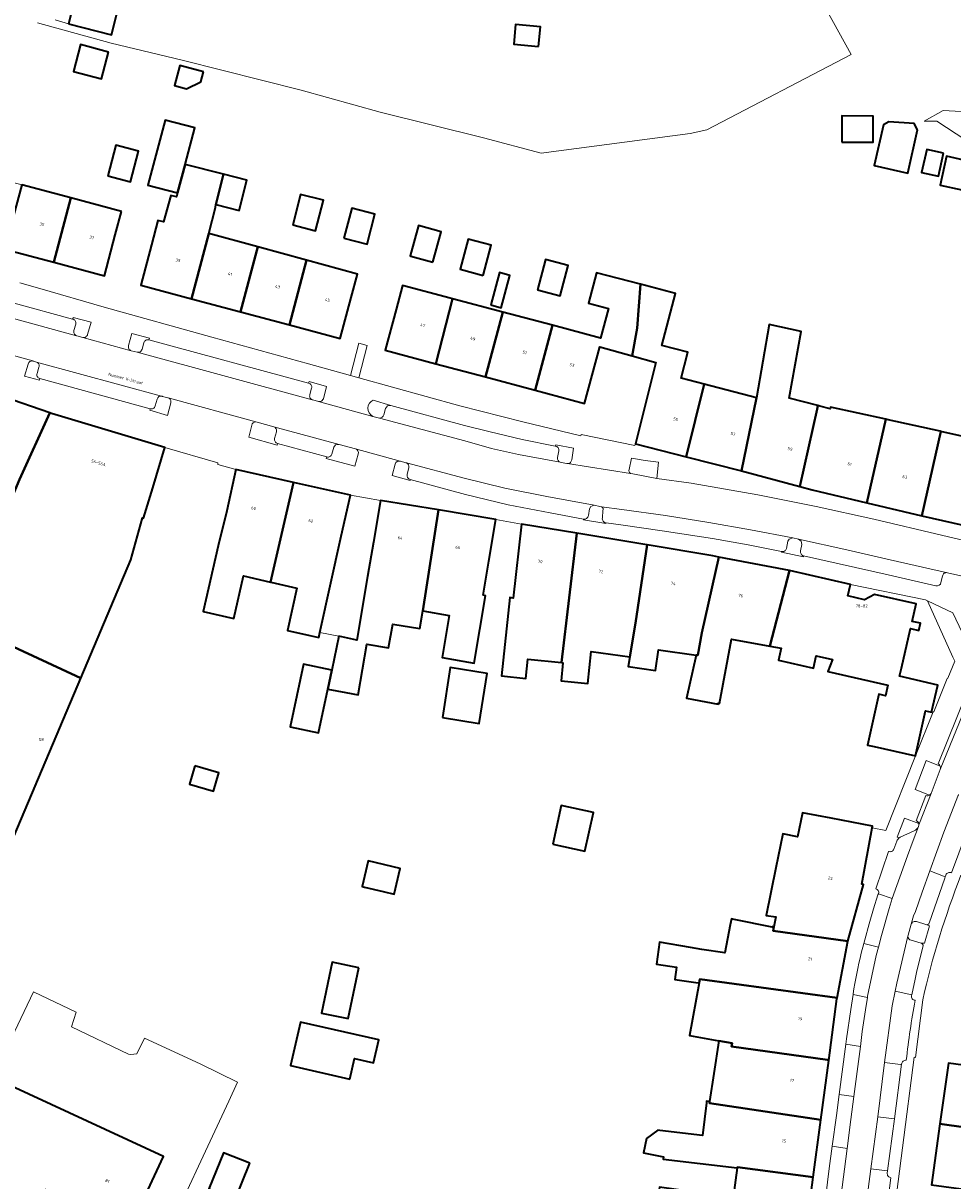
# Model space of a CAD drawing. Header units: metres. Extents: x 197700 to 204338, y 317132 to 325229.
# Tile 779 of 1056: x 203486 to 203596, y 319338 to 319475. Entities that reach past the tile are written whole.
import ezdxf
from ezdxf.enums import TextEntityAlignment as Align

# ---------------------------------------------------------------- set-up
doc = ezdxf.new("R2010")
doc.units = ezdxf.units.M
for name, color, linetype, lineweight in [('B-WE-GR-BEPLANTING_CULTUUR_HEESTERS-GV', 90, 'Continuous', 18), ('B-WE-IE-TERREINAFSCHEIDING_KUNSTMATIG_HEKWERK-G', 20, 'IE-TERREINAFSCHEIDING-KUNSTMATIG', 18), ('B-WE-OG-BEBOUWING-GV', 7, 'Continuous', 35), ('B-WE-OG-BEBOUWING-T18', 10, 'Continuous', 18), ('B-WE-OG-TERREIN_ERF-GV', 7, 'Continuous', 18), ('B-WE-OG-TOPOGRAFIE-T18', 10, 'Continuous', 18), ('B-WE-VH-VERHARDING_BETONSTRAATSTEEN-GV', 252, 'Continuous', 18), ('B-WE-VH-VERHARDING_GESLOTEN-GV', 252, 'Continuous', 18), ('B-WE-VH-VERHARDING_OPEN-GV', 252, 'Continuous', 18), ('B-WE-VH-VERHARDING_TEGEL-GV', 252, 'Continuous', 18)]:
    doc.layers.add(name, color=color, linetype=linetype, lineweight=lineweight)
doc.styles.add('NLCS-ISO-M200-T18', font='NLCS-ISO.ttf', dxfattribs={"height": 0.36})
doc.linetypes.add('IE-TERREINAFSCHEIDING-KUNSTMATIG', pattern='A,4,[82,NLCS.SHX,S=0.75,R=90,X=0,Y=0],4,-2', length=10)

msp = doc.modelspace()

# ---------------------------------------------------------------- linework, layer by layer
at = {"layer": 'B-WE-GR-BEPLANTING_CULTUUR_HEESTERS-GV'}
msp.add_lwpolyline([(203617.661, 319473.093), (203613.559, 319470.332), (203605.018, 319464.447), (203595.176, 319465.001), (203592.894, 319463.709), (203594.396, 319463.725), (203604.603, 319457.055), (203615.711, 319464.609), (203622.175, 319469.037), (203622.334, 319469.218), (203619.674, 319473.236), (203619.062, 319474.031)], close=True, dxfattribs=at)
for points in [[(203493.875, 319438.481), (203494.279, 319439.933), (203492.155, 319440.505), (203492.093, 319440.305)], [(203492.48, 319439.72), (203492.263, 319438.945)], [(203492.549, 319438.337), (203492.611, 319438.32), (203493.31, 319438.125)], [(203501.143, 319437.833), (203501.204, 319438.056), (203499.13, 319438.605), (203498.727, 319437.17)], [(203499.042, 319436.557), (203499.728, 319436.377), (203500.123, 319436.445), (203500.336, 319436.733), (203500.548, 319437.499)], [(203486.837, 319434.985), (203486.404, 319433.56), (203488.162, 319433.061), (203488.215, 319433.27)], [(203487.828, 319435.212), (203487.446, 319435.323), (203487.377, 319435.342)], [(203487.904, 319433.882), (203488.108, 319434.616)], [(203520.447, 319430.758), (203520.539, 319430.733), (203521.193, 319430.541), (203521.583, 319430.595), (203521.81, 319430.879), (203522.164, 319432.339), (203520.109, 319432.918), (203520.031, 319432.711)], [(203502.112, 319430.838), (203501.887, 319430.017)], [(203502.715, 319431.174), (203502.621, 319431.199)], [(203503.415, 319430.981), (203503.387, 319430.989), (203502.751, 319431.158), (203502.715, 319431.174)], [(203520.398, 319432.113), (203520.195, 319431.36)], [(203501.272, 319429.692), (203501.227, 319429.512), (203503.341, 319428.91), (203503.721, 319430.373)], [(203529.765, 319430.086), (203527.696, 319430.72)], [(203528.933, 319428.963), (203529.14, 319429.73), (203529.386, 319430.022), (203529.765, 319430.086)], [(203515.904, 319427.549), (203513.947, 319428.09), (203513.794, 319428.132)], [(203527.652, 319428.792), (203528.418, 319428.587)], [(203513.322, 319427.746), (203512.954, 319426.32), (203516.324, 319425.39), (203516.371, 319425.571)], [(203516.017, 319426.179), (203516.225, 319426.953)], [(203525.577, 319424.943), (203523.637, 319425.463), (203523.241, 319425.42), (203523.021, 319425.157), (203522.802, 319424.334)], [(203551.182, 319423.65), (203551.413, 319425.023), (203549.292, 319425.413), (203549.241, 319425.279)], [(203522.179, 319423.984), (203522.117, 319423.802), (203525.514, 319422.886), (203525.913, 319424.325)], [(203549.661, 319424.717), (203549.521, 319423.917)], [(203530.287, 319423.149), (203529.915, 319421.782), (203532.054, 319421.183), (203532.064, 319421.3)], [(203531.616, 319423.281), (203531.54, 319423.301), (203530.922, 319423.486), (203530.864, 319423.502)], [(203531.704, 319421.931), (203531.898, 319422.699)], [(203549.829, 319423.351), (203549.951, 319423.328), (203550.61, 319423.217), (203550.689, 319423.205)], [(203561.271, 319421.447), (203561.456, 319423.368), (203559.869, 319423.578), (203558.271, 319423.857), (203557.996, 319422.505)], [(203558.144, 319422.038), (203558.407, 319421.997), (203561.271, 319421.447)], [(203554.526, 319418.119), (203553.848, 319418.274), (203553.461, 319418.138), (203553.281, 319417.843), (203553.157, 319417.061)], [(203554.723, 319418.091), (203554.526, 319418.119)], [(203554.811, 319416.766), (203554.87, 319417.639)], [(203552.565, 319416.635), (203552.585, 319416.526), (203555.239, 319416.101), (203555.258, 319416.178)], [(203578.035, 319414.251), (203577.366, 319414.398), (203576.915, 319414.253), (203576.771, 319414.008), (203576.617, 319413.169)], [(203578.288, 319412.885), (203578.41, 319413.644), (203578.358, 319414.014), (203578.035, 319414.251)], [(203576.029, 319412.797), (203576.003, 319412.722), (203578.627, 319412.172), (203578.636, 319412.266)], [(203594.801, 319387.383), (203593.164, 319388.046), (203591.851, 319384.633), (203593.545, 319383.972), (203593.575, 319383.998), (203593.731, 319384.168), (203594.816, 319387.008), (203594.823, 319387.132)], [(203592.276, 319380.625), (203590.598, 319381.223), (203589.712, 319379.002), (203589.947, 319378.908), (203590.012, 319378.955), (203590.082, 319378.996), (203591.716, 319379.745)], [(203592.245, 319380.269), (203592.251, 319380.281)], [(203591.385, 319368.694), (203591.023, 319367.401), (203590.989, 319367.258)], [(203591.381, 319366.795), (203592.535, 319366.459), (203592.95, 319366.432), (203593.527, 319368.493), (203593.114, 319368.64), (203592.007, 319368.996)]]:
    msp.add_lwpolyline(points, dxfattribs=at)
for points in [[(203492.093, 319440.305, -0.4242872), (203492.48, 319439.72)], [(203492.263, 319438.945, 0.420786), (203492.549, 319438.337)], [(203493.31, 319438.125, 0.4204723), (203493.875, 319438.481)], [(203500.548, 319437.499, -0.4508219), (203501.143, 319437.833)], [(203498.727, 319437.17, 0.4250335), (203499.042, 319436.557)], [(203487.377, 319435.342, 0.4091693), (203486.837, 319434.985)], [(203488.108, 319434.616, 0.4566965), (203487.828, 319435.212)], [(203488.215, 319433.27, -0.4625423), (203487.904, 319433.882)], [(203520.031, 319432.711, -0.4505127), (203520.398, 319432.113)], [(203502.621, 319431.199, 0.4068546), (203502.112, 319430.838)], [(203503.721, 319430.373, 0.4270672), (203503.415, 319430.981)], [(203520.195, 319431.36, 0.425745), (203520.447, 319430.758)], [(203501.887, 319430.017, -0.4520239), (203501.272, 319429.692)], [(203527.696, 319430.72, 0.6462604), (203527.652, 319428.792)], [(203513.794, 319428.132, 0.4057244), (203513.322, 319427.746)], [(203528.418, 319428.587, 0.3535112), (203528.933, 319428.963)], [(203516.225, 319426.953, 0.4177088), (203515.904, 319427.549)], [(203516.371, 319425.571, -0.431962), (203516.017, 319426.179)], [(203522.802, 319424.334, -0.426666), (203522.179, 319423.984)], [(203525.913, 319424.325, 0.4070819), (203525.577, 319424.943)], [(203549.241, 319425.279, -0.4338662), (203549.661, 319424.717)], [(203530.864, 319423.502, 0.3960333), (203530.287, 319423.149)], [(203531.898, 319422.699, 0.4080462), (203531.616, 319423.281)], [(203549.521, 319423.917, 0.3958384), (203549.829, 319423.351)], [(203550.689, 319423.205, 0.4242871), (203551.182, 319423.65)], [(203532.064, 319421.3, -0.4025951), (203531.704, 319421.931)], [(203557.996, 319422.505, 0.3854112), (203558.144, 319422.038)], [(203554.87, 319417.639, 0.4264925), (203554.723, 319418.091)], [(203553.157, 319417.061, -0.4383131), (203552.565, 319416.635)], [(203555.258, 319416.178, -0.4278454), (203554.811, 319416.766)], [(203576.617, 319413.169, -0.4235103), (203576.029, 319412.797)], [(203578.636, 319412.266, -0.416769), (203578.288, 319412.885)], [(203594.823, 319387.132, 0.1196506), (203594.801, 319387.383)], [(203591.716, 319379.745, 0.1889686), (203592.245, 319380.269)], [(203592.251, 319380.281, 0.0941444), (203592.296, 319380.451)], [(203592.296, 319380.451, 0.0933768), (203592.276, 319380.625)], [(203592.007, 319368.996, 0.4372584), (203591.385, 319368.694)], [(203590.989, 319367.258, 0.3801181), (203591.381, 319366.795)]]:
    msp.add_lwpolyline(points, format="xyb", dxfattribs=at)
at = {"layer": 'B-WE-IE-TERREINAFSCHEIDING_KUNSTMATIG_HEKWERK-G'}
msp.add_lwpolyline([(203487.963, 319475.377), (203496.654, 319472.97), (203505.061, 319470.954), (203519.152, 319467.398), (203528.509, 319464.8), (203540.744, 319461.738), (203547.563, 319459.958), (203565.225, 319462.266), (203567.173, 319462.713), (203584.281, 319471.619), (203581.35, 319476.907), (203571.623, 319494.194), (203565.063, 319505.717), (203560.913, 319512.758), (203559.64, 319514.985), (203555.287, 319522.693), (203551.781, 319522.184)], dxfattribs=at)
at = {"layer": 'B-WE-OG-BEBOUWING-GV'}
for points in [[(203491.601, 319475.229), (203496.697, 319473.943), (203497.401, 319476.733), (203492.311, 319478.042)], [(203547.252, 319472.562), (203547.471, 319474.878), (203544.543, 319475.155), (203544.324, 319472.839)], [(203496.361, 319471.906), (203493.029, 319472.785), (203492.191, 319469.611), (203495.523, 319468.732)], [(203507.593, 319469.57), (203504.805, 319470.306), (203504.178, 319467.931), (203505.572, 319467.563), (203507.28, 319468.383)], [(203504.527, 319455.235), (203505.414, 319458.607), (203506.551, 319462.931), (203503.047, 319463.853), (203501.023, 319456.156)], [(203583.149, 319461.235), (203586.877, 319461.223), (203586.887, 319464.333), (203583.159, 319464.345)], [(203592.139, 319462.712), (203591.727, 319463.468), (203588.745, 319463.635), (203588.086, 319463.281), (203587.005, 319458.466), (203590.984, 319457.572)], [(203496.263, 319457.256), (203498.943, 319456.559), (203499.885, 319460.181), (203497.205, 319460.878)], [(203595.207, 319459.928), (203593.215, 319460.375), (203592.607, 319457.669), (203594.599, 319457.221)], [(203598.115, 319458.995), (203595.572, 319459.567), (203594.808, 319456.167), (203597.351, 319455.596)], [(203509.072, 319453.863), (203509.981, 319457.448), (203505.414, 319458.607), (203504.527, 319455.235), (203504.403, 319454.762), (203503.727, 319454.946), (203502.87, 319451.795), (203502.201, 319451.977), (203501.434, 319449.093), (203500.16, 319444.303), (203506.161, 319442.708), (203508.212, 319450.441), (203509.008, 319453.509)], [(203509.981, 319457.448), (203509.072, 319453.863), (203511.808, 319453.169), (203512.717, 319456.755)], [(203484.053, 319448.567), (203489.862, 319447.022), (203491.899, 319454.648), (203486.087, 319456.196)], [(203497.894, 319453.052), (203491.899, 319454.648), (203489.862, 319447.022), (203495.866, 319445.425), (203497.151, 319450.257)], [(203518.156, 319451.463), (203520.844, 319450.76), (203521.786, 319454.361), (203519.098, 319455.064)], [(203524.22, 319449.874), (203526.958, 319449.165), (203527.883, 319452.738), (203525.145, 319453.447)], [(203534.729, 319447.041), (203535.731, 319450.625), (203533.054, 319451.373), (203532.052, 319447.789), (203532.133, 319447.766)], [(203506.161, 319442.708), (203511.97, 319441.164), (203513.899, 319448.419), (203514.016, 319448.854), (203508.212, 319450.441)], [(203517.77, 319439.623), (203519.803, 319447.271), (203514.016, 319448.854), (203513.899, 319448.419), (203511.97, 319441.164)], [(203540.692, 319445.476), (203541.642, 319449.045), (203538.946, 319449.763), (203537.996, 319446.193)], [(203517.77, 319439.623), (203523.792, 319438.022), (203525.076, 319442.855), (203525.813, 319445.628), (203519.803, 319447.271)], [(203547.127, 319443.77), (203549.825, 319443.062), (203550.762, 319446.631), (203548.064, 319447.339)], [(203541.612, 319441.979), (203542.847, 319441.652), (203543.86, 319445.475), (203542.625, 319445.801)], [(203548.891, 319439.567), (203546.846, 319431.888), (203552.71, 319430.326), (203554.495, 319436.999), (203558.34, 319435.949), (203558.941, 319439.221), (203559.314, 319444.425), (203554.116, 319445.795), (203553.166, 319442.192), (203555.538, 319441.567), (203554.611, 319438.052)], [(203537.082, 319442.694), (203536.811, 319442.766), (203531.154, 319444.264), (203530.403, 319441.443), (203529.116, 319436.611), (203535.118, 319435.012)], [(203564.724, 319424.003), (203566.88, 319432.596), (203564.123, 319433.323), (203564.928, 319436.374), (203561.857, 319437.184), (203563.477, 319443.327), (203559.314, 319444.425), (203558.941, 319439.221), (203558.34, 319435.949), (203561.148, 319435.182), (203558.728, 319425.538)], [(203543.024, 319441.12), (203537.082, 319442.694), (203535.118, 319435.012), (203540.982, 319433.45)], [(203546.846, 319431.888), (203548.891, 319439.567), (203543.024, 319441.12), (203540.982, 319433.45)], [(203580.303, 319430.064), (203576.945, 319430.949), (203578.331, 319438.845), (203574.57, 319439.67), (203573.043, 319430.971), (203571.268, 319422.327), (203578.199, 319420.478), (203580.228, 319429.638)], [(203566.88, 319432.596), (203564.724, 319424.003), (203571.268, 319422.327), (203573.043, 319430.971)], [(203489.392, 319429.219), (203483.934, 319431.087), (203482.605, 319427.204), (203482.315, 319426.356), (203478.951, 319416.525), (203483.195, 319415.092), (203483.763, 319416.441), (203485.818, 319421.336)], [(203580.303, 319430.064), (203580.228, 319429.638), (203578.199, 319420.478), (203579.64, 319420.093), (203586.12, 319418.569), (203588.375, 319428.442), (203581.832, 319429.877), (203581.787, 319429.673), (203580.558, 319429.997)], [(203594.873, 319427.016), (203592.635, 319417.037), (203598.741, 319415.65), (203600.866, 319425.374), (203601.074, 319425.319), (203601.114, 319425.546), (203600.107, 319425.812), (203600.137, 319427.255), (203600.179, 319429.267), (203598.974, 319429.537), (203598.235, 319426.243)], [(203483.195, 319415.092), (203483.417, 319415.017), (203478.884, 319404.401), (203493.073, 319397.801), (203498.991, 319411.803), (203500.36, 319416.769), (203500.504, 319416.728), (203501.585, 319420.321), (203503.025, 319425.109), (203489.619, 319429.141), (203489.392, 319429.219), (203485.818, 319421.336), (203483.763, 319416.441)], [(203588.63, 319428.386), (203588.375, 319428.442), (203586.12, 319418.569), (203592.635, 319417.037), (203594.873, 319427.016), (203594.796, 319427.034)], [(203518.269, 319420.97), (203511.429, 319422.492), (203510.343, 319417.611), (203509.328, 319413.486), (203507.562, 319405.703), (203511.19, 319404.881), (203512.332, 319409.907), (203515.537, 319409.179)], [(203523.9, 319414.594), (203524.986, 319419.475), (203518.269, 319420.97), (203515.537, 319409.179), (203515.562, 319409.173), (203518.66, 319408.469), (203517.523, 319403.46), (203520.189, 319402.855), (203521.235, 319402.618), (203521.37, 319403.225)], [(203523.628, 319402.759), (203522.803, 319398.762), (203522.318, 319396.524), (203524.462, 319396.12), (203525.904, 319395.822), (203526.919, 319401.82), (203529.512, 319401.381), (203529.991, 319404.209), (203533.195, 319403.667), (203533.551, 319405.768), (203535.4, 319417.713), (203528.548, 319418.843), (203527.734, 319413.909), (203527.023, 319409.846), (203525.749, 319402.321)], [(203540.711, 319407.613), (203541.378, 319411.659), (203542.192, 319416.593), (203535.4, 319417.713), (203533.551, 319405.768), (203536.687, 319405.237), (203535.84, 319400.235), (203539.636, 319399.593), (203540.984, 319407.557)], [(203549.979, 319399.655), (203551.787, 319414.952), (203545.243, 319416.026), (203544.244, 319407.27), (203543.845, 319407.336), (203542.887, 319398.065), (203545.739, 319397.77), (203545.976, 319400.068)], [(203551.787, 319414.952), (203549.979, 319399.655), (203550.149, 319399.637), (203549.924, 319397.51), (203553.102, 319397.174), (203553.503, 319400.965), (203558.049, 319400.314), (203558.737, 319404.332), (203560.112, 319413.585), (203559.855, 319413.628)], [(203568.584, 319412.139), (203567.901, 319412.269), (203560.112, 319413.585), (203558.737, 319404.332), (203558.049, 319400.314), (203557.862, 319399.198), (203561.117, 319398.731), (203561.468, 319401.179), (203565.922, 319400.541), (203566.115, 319400.513), (203566.59, 319403.152)], [(203574.628, 319401.592), (203576.947, 319410.53), (203576.354, 319410.665), (203568.584, 319412.139), (203566.59, 319403.152), (203566.115, 319400.513), (203565.922, 319400.541), (203564.76, 319395.423), (203565.589, 319395.27), (203568.519, 319394.729), (203568.541, 319394.851), (203568.694, 319394.816), (203570.099, 319402.428)], [(203576.947, 319410.53), (203574.628, 319401.592), (203575.973, 319401.344), (203575.651, 319399.923), (203579.79, 319398.984), (203580.126, 319400.465), (203582.069, 319400.024), (203581.51, 319398.594), (203588.613, 319396.982), (203588.326, 319395.717), (203587.552, 319395.893), (203586.19, 319389.892), (203586.988, 319389.712), (203591.864, 319388.609), (203593.066, 319393.922), (203593.782, 319393.77), (203594.531, 319396.974), (203589.995, 319398.034), (203590.215, 319398.987), (203591.291, 319403.667), (203592.265, 319403.444), (203592.461, 319404.302), (203591.487, 319404.525), (203591.965, 319406.61), (203587.024, 319407.702), (203585.839, 319407.074), (203583.863, 319407.547), (203584.177, 319408.887)], [(203493.073, 319397.801), (203478.884, 319404.401), (203478.605, 319403.747), (203478.78, 319403.672), (203475.158, 319395.188), (203473.989, 319392.507), (203473.595, 319391.605), (203470.415, 319384.483), (203485.192, 319379.154)], [(203522.803, 319398.762), (203519.452, 319399.454), (203517.851, 319392.064), (203521.194, 319391.339), (203522.318, 319396.524)], [(203535.869, 319393.141), (203540.247, 319392.443), (203541.191, 319398.36), (203536.813, 319399.058)], [(203506.559, 319387.413), (203505.932, 319385.262), (203508.775, 319384.434), (203509.402, 319386.585)], [(203548.938, 319378.176), (203552.731, 319377.333), (203553.748, 319381.912), (203549.955, 319382.753)], [(203586.768, 319380.101), (203586.807, 319380.307), (203581.893, 319381.23), (203578.493, 319381.869), (203577.913, 319379.036), (203576.193, 319379.389), (203575.368, 319375.367), (203574.211, 319369.722), (203575.368, 319369.552), (203575.13, 319368.391), (203575.031, 319367.906), (203583.88, 319366.697), (203585.745, 319373.378), (203585.513, 319373.416)], [(203526.664, 319373.071), (203528.864, 319372.556), (203530.174, 319372.246), (203530.892, 319375.278), (203527.101, 319376.175), (203526.382, 319373.138)], [(203583.88, 319366.697), (203575.031, 319367.906), (203575.13, 319368.391), (203574.957, 319368.412), (203574.908, 319368.347), (203570.399, 319369.261), (203570.109, 319369.32), (203569.962, 319368.598), (203569.296, 319365.311), (203566.574, 319365.71), (203565.24, 319365.935), (203561.591, 319366.551), (203561.222, 319363.949), (203563.575, 319363.61), (203563.393, 319362.148), (203565.864, 319361.807), (203566.265, 319361.734), (203566.349, 319362.194), (203582.594, 319359.962)], [(203525.966, 319363.543), (203522.81, 319364.192), (203521.571, 319358.168), (203524.727, 319357.519)], [(203582.594, 319359.962), (203566.349, 319362.194), (203566.265, 319361.734), (203565.137, 319355.529), (203568.594, 319354.9), (203570.161, 319354.615), (203570.094, 319354.215), (203581.447, 319352.621), (203581.61, 319352.56), (203582.572, 319359.847)], [(203524.929, 319350.361), (203525.48, 319352.799), (203527.723, 319352.293), (203528.336, 319355.009), (203519.068, 319357.104), (203517.903, 319351.951)], [(203567.99, 319351.001), (203567.509, 319347.72), (203567.478, 319347.51), (203580.684, 319345.546), (203581.61, 319352.56), (203581.447, 319352.621), (203570.094, 319354.215), (203570.161, 319354.615), (203568.594, 319354.9)], [(203612.522, 319353.341), (203605.88, 319353.931), (203605.457, 319350.926), (203600.708, 319351.58), (203595.77, 319352.26), (203594.779, 319345.059), (203603.708, 319343.797), (203603.732, 319343.968), (203607.223, 319343.476), (203609.589, 319343.143), (203610.559, 319350.033), (203612.027, 319349.826)], [(203482.599, 319350.534), (203481.745, 319350.927), (203481.593, 319350.596), (203478.999, 319351.791), (203473.12, 319339.025), (203473.251, 319338.964), (203470.363, 319332.807), (203473.274, 319331.515), (203477.844, 319329.486), (203480.433, 319335.317), (203483.056, 319334.153), (203483.539, 319335.24), (203487.184, 319333.528), (203488.894, 319337.277), (203498.915, 319332.664), (203501.006, 319337.206), (203502.849, 319341.208)], [(203570.788, 319339.842), (203570.803, 319339.946), (203579.787, 319338.746), (203580.684, 319345.546), (203567.478, 319347.51), (203567.509, 319347.72), (203567.154, 319347.762), (203567.13, 319347.562), (203566.664, 319343.663), (203561.633, 319344.264), (203561.367, 319344.296), (203560.052, 319343.345), (203559.699, 319341.624), (203562.041, 319341.144), (203562.011, 319340.892)], [(203603.708, 319343.797), (203594.779, 319345.059), (203593.785, 319337.838), (203598.739, 319337.157), (203603.729, 319336.588), (203603.712, 319336.472), (203606.188, 319336.132), (203607.223, 319343.476), (203603.732, 319343.968)], [(203513.072, 319340.401), (203509.956, 319341.649), (203508.237, 319337.357), (203511.353, 319336.109)], [(203579.787, 319338.746), (203570.803, 319339.946), (203570.788, 319339.842), (203570.28, 319336.325), (203561.572, 319337.583), (203561, 319333.627), (203565.024, 319332.576), (203578.726, 319330.708), (203578.961, 319332.49), (203579.105, 319333.579)]]:
    msp.add_lwpolyline(points, close=True, dxfattribs=at)
at = {"layer": 'B-WE-OG-TERREIN_ERF-GV'}
for points in [[(203497.401, 319476.733), (203496.697, 319473.943), (203491.601, 319475.229), (203490.021, 319475.728)], [(203604.603, 319457.055), (203594.396, 319463.725), (203592.894, 319463.709), (203595.176, 319465.001), (203605.018, 319464.447)], [(203485.871, 319444.585), (203488.236, 319443.926), (203495.82, 319441.727), (203508.567, 319438.175), (203520.026, 319435.001), (203524.98, 319433.624), (203525.995, 319437.442), (203526.958, 319437.185), (203525.977, 319433.346), (203537.946, 319430.018)], [(203537.946, 319430.018), (203545.394, 319428.135), (203552.275, 319426.467), (203552.315, 319426.633), (203558.649, 319425.353), (203558.728, 319425.538), (203561.148, 319435.182), (203558.34, 319435.949), (203554.495, 319436.999), (203552.71, 319430.326), (203546.846, 319431.888), (203540.982, 319433.45), (203535.118, 319435.012), (203529.116, 319436.611), (203530.403, 319441.443), (203531.154, 319444.264), (203536.811, 319442.766), (203537.082, 319442.694), (203543.024, 319441.12), (203548.891, 319439.567), (203554.611, 319438.052), (203555.538, 319441.567), (203553.166, 319442.192), (203554.116, 319445.795), (203559.314, 319444.425), (203563.477, 319443.327), (203561.857, 319437.184), (203564.928, 319436.374), (203564.123, 319433.323), (203566.88, 319432.596), (203573.043, 319430.971), (203574.57, 319439.67), (203578.331, 319438.845), (203576.945, 319430.949), (203580.303, 319430.064), (203580.558, 319429.997), (203581.787, 319429.673), (203581.832, 319429.877), (203588.375, 319428.442), (203588.63, 319428.386), (203594.796, 319427.034), (203594.873, 319427.016), (203598.235, 319426.243)], [(203570.28, 319336.325), (203570.788, 319339.842), (203562.011, 319340.892), (203562.041, 319341.144), (203559.699, 319341.624), (203560.052, 319343.345), (203561.367, 319344.296), (203561.633, 319344.264), (203566.664, 319343.663), (203567.13, 319347.562), (203567.154, 319347.762), (203567.509, 319347.72), (203567.99, 319351.001), (203568.594, 319354.9), (203565.137, 319355.529), (203566.265, 319361.734), (203565.864, 319361.807), (203563.393, 319362.148), (203563.575, 319363.61), (203561.222, 319363.949), (203561.591, 319366.551), (203565.24, 319365.935), (203566.574, 319365.71), (203569.296, 319365.311), (203569.962, 319368.598), (203570.109, 319369.32), (203570.399, 319369.261), (203574.908, 319368.347), (203574.957, 319368.412), (203575.13, 319368.391), (203575.368, 319369.552), (203574.211, 319369.722), (203575.368, 319375.367), (203576.193, 319379.389), (203577.913, 319379.036), (203578.493, 319381.869), (203581.893, 319381.23), (203586.807, 319380.307), (203586.768, 319380.101), (203588.365, 319379.766), (203591.864, 319388.609), (203586.988, 319389.712), (203586.19, 319389.892), (203587.552, 319395.893), (203588.326, 319395.717), (203588.613, 319396.982), (203581.51, 319398.594), (203582.069, 319400.024), (203580.126, 319400.465), (203579.79, 319398.984), (203575.651, 319399.923), (203575.973, 319401.344), (203574.628, 319401.592), (203570.099, 319402.428), (203568.694, 319394.816), (203568.541, 319394.851), (203568.519, 319394.729), (203565.589, 319395.27), (203564.76, 319395.423), (203565.922, 319400.541), (203561.468, 319401.179), (203561.117, 319398.731), (203557.862, 319399.198), (203558.049, 319400.314), (203553.503, 319400.965), (203553.102, 319397.174), (203549.924, 319397.51), (203550.149, 319399.637), (203549.979, 319399.655), (203545.976, 319400.068), (203545.739, 319397.77), (203542.887, 319398.065), (203543.845, 319407.336), (203544.244, 319407.27), (203545.243, 319416.026), (203542.192, 319416.593), (203541.378, 319411.659), (203540.711, 319407.613), (203540.984, 319407.557), (203539.636, 319399.593), (203535.84, 319400.235), (203536.687, 319405.237), (203533.551, 319405.768), (203533.195, 319403.667), (203529.991, 319404.209), (203529.512, 319401.381), (203526.919, 319401.82), (203525.904, 319395.822), (203524.462, 319396.12), (203522.318, 319396.524), (203521.194, 319391.339), (203517.851, 319392.064), (203519.452, 319399.454), (203522.803, 319398.762), (203523.628, 319402.759), (203521.37, 319403.225), (203521.235, 319402.618), (203520.189, 319402.855), (203517.523, 319403.46), (203518.66, 319408.469), (203515.562, 319409.173), (203515.537, 319409.179), (203512.332, 319409.907), (203511.19, 319404.881), (203507.562, 319405.703), (203509.328, 319413.486), (203510.343, 319417.611), (203511.429, 319422.492), (203509.309, 319423.083), (203509.301, 319423.307), (203503.025, 319425.109), (203501.585, 319420.321), (203500.504, 319416.728), (203500.36, 319416.769), (203498.991, 319411.803), (203493.073, 319397.801), (203485.192, 319379.154)], [(203470.363, 319332.807), (203473.251, 319338.964), (203473.12, 319339.025), (203478.999, 319351.791), (203481.593, 319350.596), (203481.745, 319350.927), (203482.599, 319350.534), (203487.483, 319360.696), (203492.526, 319358.265), (203491.975, 319356.525), (203498.733, 319353.299), (203498.984, 319353.28), (203499.723, 319353.331), (203500.605, 319355.197), (203507.215, 319352.151), (203511.602, 319349.991), (203510.589, 319347.758), (203502.34, 319330.09)], [(203592.734, 319359.722), (203591.891, 319352.924), (203591.731, 319352.952), (203588.968, 319331.493), (203588.062, 319324.458), (203587.335, 319315.781), (203587.199, 319314.73), (203586.493, 319307.202), (203586.02, 319303.152), (203584.855, 319290.252), (203584.695, 319290.261), (203583.777, 319279.983), (203583.958, 319279.967), (203583.952, 319279.901), (203584.28, 319279.869), (203584.241, 319279.471), (203583.913, 319279.503), (203583.801, 319278.358), (203584.129, 319278.326), (203583.613, 319273.033), (203586.455, 319271.998), (203595.38, 319278.075), (203598.476, 319273.529)], [(203598.739, 319337.157), (203593.785, 319337.838), (203594.779, 319345.059), (203595.77, 319352.26), (203600.708, 319351.58)]]:
    msp.add_lwpolyline(points, dxfattribs=at)
for points in [[(203547.252, 319472.562), (203544.324, 319472.839), (203544.543, 319475.155), (203547.471, 319474.878)], [(203496.361, 319471.906), (203495.523, 319468.732), (203492.191, 319469.611), (203493.029, 319472.785)], [(203507.593, 319469.57), (203507.28, 319468.383), (203505.572, 319467.563), (203504.178, 319467.931), (203504.805, 319470.306)], [(203525.076, 319442.855), (203523.792, 319438.022), (203517.77, 319439.623), (203511.97, 319441.164), (203506.161, 319442.708), (203500.16, 319444.303), (203501.434, 319449.093), (203502.201, 319451.977), (203502.87, 319451.795), (203503.727, 319454.946), (203504.403, 319454.762), (203504.527, 319455.235), (203501.023, 319456.156), (203503.047, 319463.853), (203506.551, 319462.931), (203505.414, 319458.607), (203509.981, 319457.448), (203512.717, 319456.755), (203511.808, 319453.169), (203509.072, 319453.863), (203509.008, 319453.509), (203508.212, 319450.441), (203514.016, 319448.854), (203519.803, 319447.271), (203525.813, 319445.628)], [(203586.877, 319461.223), (203583.149, 319461.235), (203583.159, 319464.345), (203586.887, 319464.333)], [(203592.139, 319462.712), (203590.984, 319457.572), (203587.005, 319458.466), (203588.086, 319463.281), (203588.745, 319463.635), (203591.727, 319463.468)], [(203496.263, 319457.256), (203497.205, 319460.878), (203499.885, 319460.181), (203498.943, 319456.559)], [(203595.207, 319459.928), (203594.599, 319457.221), (203592.607, 319457.669), (203593.215, 319460.375)], [(203598.115, 319458.995), (203597.351, 319455.596), (203594.808, 319456.167), (203595.572, 319459.567)], [(203491.899, 319454.648), (203497.894, 319453.052), (203497.151, 319450.257), (203495.866, 319445.425), (203489.862, 319447.022), (203484.053, 319448.567), (203478.141, 319450.14), (203472.23, 319451.712), (203473.509, 319456.521), (203474.26, 319459.345), (203475.23, 319459.087), (203480.171, 319457.771), (203486.087, 319456.196)], [(203518.156, 319451.463), (203519.098, 319455.064), (203521.786, 319454.361), (203520.844, 319450.76)], [(203524.22, 319449.874), (203525.145, 319453.447), (203527.883, 319452.738), (203526.958, 319449.165)], [(203532.052, 319447.789), (203533.054, 319451.373), (203535.731, 319450.625), (203534.729, 319447.041), (203532.133, 319447.766)], [(203540.692, 319445.476), (203537.996, 319446.193), (203538.946, 319449.763), (203541.642, 319449.045)], [(203547.127, 319443.77), (203548.064, 319447.339), (203550.762, 319446.631), (203549.825, 319443.062)], [(203541.612, 319441.979), (203542.625, 319445.801), (203543.86, 319445.475), (203542.847, 319441.652)], [(203528.548, 319418.843), (203524.986, 319419.475), (203523.9, 319414.594), (203521.37, 319403.225), (203523.628, 319402.759), (203525.749, 319402.321), (203527.023, 319409.846), (203527.734, 319413.909)], [(203590.215, 319398.987), (203589.995, 319398.034), (203594.531, 319396.974), (203593.782, 319393.77), (203593.968, 319393.805), (203594.053, 319393.821), (203595.622, 319397.784), (203595.716, 319397.806), (203596.53, 319399.818), (203596.299, 319400.283), (203593.304, 319406.952), (203593.047, 319407.072), (203584.177, 319408.887), (203583.863, 319407.547), (203585.839, 319407.074), (203587.024, 319407.702), (203591.965, 319406.61), (203591.487, 319404.525), (203592.461, 319404.302), (203592.265, 319403.444), (203591.291, 319403.667)], [(203535.869, 319393.141), (203536.813, 319399.058), (203541.191, 319398.36), (203540.247, 319392.443)], [(203593.968, 319393.805), (203593.782, 319393.77), (203593.066, 319393.922), (203591.864, 319388.609)], [(203506.559, 319387.413), (203509.402, 319386.585), (203508.775, 319384.434), (203505.932, 319385.262)], [(203548.938, 319378.176), (203549.955, 319382.753), (203553.748, 319381.912), (203552.731, 319377.333)], [(203528.864, 319372.556), (203526.664, 319373.071), (203526.382, 319373.138), (203527.101, 319376.175), (203530.892, 319375.278), (203530.174, 319372.246)], [(203525.966, 319363.543), (203524.727, 319357.519), (203521.571, 319358.168), (203522.81, 319364.192)], [(203528.336, 319355.009), (203527.723, 319352.293), (203525.48, 319352.799), (203524.929, 319350.361), (203517.903, 319351.951), (203519.068, 319357.104)], [(203513.072, 319340.401), (203511.353, 319336.109), (203508.237, 319337.357), (203509.956, 319341.649)]]:
    msp.add_lwpolyline(points, close=True, dxfattribs=at)
msp.add_lwpolyline([(203597.267, 319374.508, 0.0373711), (203592.734, 319359.722)], format="xyb", dxfattribs=at)
at = {"layer": 'B-WE-VH-VERHARDING_BETONSTRAATSTEEN-GV'}
for points in [[(203492.093, 319440.305), (203485.18, 319442.197), (203472.749, 319445.598)], [(203471.323, 319444.146), (203484.685, 319440.489), (203492.549, 319438.337)], [(203602.958, 319412.841), (203586.965, 319416.63), (203580.116, 319418.131), (203573.235, 319419.518), (203565.34, 319420.879), (203561.271, 319421.447), (203558.407, 319421.997), (203558.144, 319422.038), (203550.689, 319423.205), (203550.61, 319423.217), (203549.951, 319423.328), (203549.829, 319423.351), (203544.871, 319424.277), (203541.707, 319424.991), (203538.541, 319425.881), (203528.418, 319428.587), (203527.652, 319428.792), (203521.193, 319430.541), (203520.539, 319430.733), (203520.447, 319430.758), (203499.728, 319436.377), (203499.042, 319436.557), (203493.31, 319438.125), (203492.611, 319438.32), (203492.549, 319438.337), (203484.685, 319440.489)], [(203492.263, 319438.945), (203492.48, 319439.72)], [(203520.031, 319432.711), (203501.143, 319437.833)], [(203483.504, 319436.41), (203487.377, 319435.342), (203487.446, 319435.323), (203487.828, 319435.212), (203502.621, 319431.199), (203502.715, 319431.174), (203502.751, 319431.158), (203503.387, 319430.989), (203503.415, 319430.981), (203513.794, 319428.132), (203513.947, 319428.09), (203515.904, 319427.549), (203523.637, 319425.463), (203525.577, 319424.943), (203530.864, 319423.502), (203530.922, 319423.486), (203531.54, 319423.301), (203531.616, 319423.281), (203538.434, 319421.467), (203543.254, 319420.295), (203548.244, 319419.293), (203553.848, 319418.274)], [(203500.548, 319437.499), (203500.336, 319436.733), (203500.123, 319436.445), (203499.728, 319436.377), (203520.447, 319430.758)], [(203502.621, 319431.199), (203487.828, 319435.212)], [(203488.108, 319434.616), (203487.904, 319433.882)], [(203488.215, 319433.27), (203501.272, 319429.692)], [(203501.887, 319430.017), (203502.112, 319430.838)], [(203520.195, 319431.36), (203520.398, 319432.113)], [(203549.241, 319425.279), (203545.318, 319426.066), (203541.546, 319426.955), (203538.476, 319427.709), (203529.765, 319430.086), (203529.386, 319430.022), (203529.14, 319429.73), (203528.933, 319428.963)], [(203528.418, 319428.587), (203538.541, 319425.881), (203541.707, 319424.991), (203544.871, 319424.277), (203549.829, 319423.351)], [(203522.802, 319424.334), (203523.021, 319425.157), (203523.241, 319425.42), (203523.637, 319425.463), (203515.904, 319427.549)], [(203516.225, 319426.953), (203516.017, 319426.179)], [(203516.371, 319425.571), (203522.179, 319423.984)], [(203549.521, 319423.917), (203549.661, 319424.717)], [(203553.157, 319417.061), (203553.281, 319417.843), (203553.461, 319418.138), (203553.848, 319418.274), (203548.244, 319419.293), (203543.254, 319420.295), (203538.434, 319421.467), (203531.616, 319423.281)], [(203531.898, 319422.699), (203531.704, 319421.931)], [(203532.064, 319421.3), (203538.616, 319419.523), (203543.676, 319418.323), (203548.626, 319417.384), (203552.565, 319416.635)], [(203553.848, 319418.274), (203554.526, 319418.119), (203554.723, 319418.091), (203557.119, 319417.753), (203562.274, 319417.042), (203567.414, 319416.234), (203572.356, 319415.35), (203577.366, 319414.398), (203578.035, 319414.251), (203583.767, 319412.988), (203588.897, 319411.818), (203595.677, 319410.286), (203595.684, 319410.285), (203597.262, 319409.918), (203598.148, 319409.734)], [(203576.617, 319413.169), (203576.771, 319414.008), (203576.915, 319414.253), (203577.366, 319414.398), (203572.356, 319415.35), (203567.414, 319416.234), (203562.274, 319417.042), (203557.119, 319417.753), (203554.723, 319418.091)], [(203554.87, 319417.639), (203554.811, 319416.766)], [(203555.258, 319416.178), (203557.018, 319415.955), (203561.91, 319415.256), (203567.849, 319414.343), (203572.085, 319413.597), (203576.029, 319412.797)], [(203595.677, 319410.286), (203588.897, 319411.818), (203583.767, 319412.988), (203578.035, 319414.251), (203578.358, 319414.014), (203578.41, 319413.644), (203578.288, 319412.885)], [(203578.636, 319412.266), (203588.652, 319410.025), (203594.304, 319408.721)], [(203594.899, 319409.129), (203595.081, 319409.886)], [(203601.666, 319403.628), (203600.585, 319401.067), (203599.777, 319399.168), (203599.732, 319399.063), (203598.582, 319396.273), (203594.816, 319387.008), (203593.731, 319384.168), (203592.296, 319380.451)], [(203597.912, 319396.003), (203594.558, 319387.675)], [(203594.823, 319387.132), (203594.816, 319387.008), (203598.582, 319396.273), (203598.556, 319396.247)], [(203584.594, 319348.294), (203584.244, 319345.569), (203583.803, 319342.157), (203583.05, 319336.34), (203582.762, 319334.112), (203582.465, 319332.028), (203585.527, 319331.624), (203586.592, 319339.741), (203587.405, 319345.885), (203588.229, 319352.329), (203589.117, 319359.047), (203589.469, 319360.746), (203589.656, 319361.719), (203590.989, 319367.258), (203591.023, 319367.401), (203591.385, 319368.694), (203591.664, 319369.663), (203591.896, 319370.209), (203592.657, 319372.479), (203593.57, 319374.99), (203595.248, 319379.561), (203596.984, 319384.041)], [(203593.095, 319383.929), (203591.965, 319380.938)], [(203592.296, 319380.451), (203593.731, 319384.168), (203593.575, 319383.998), (203593.545, 319383.972)], [(203596.961, 319383.935), (203596.984, 319384.041), (203595.248, 319379.561), (203593.57, 319374.99), (203595.394, 319374.283), (203595.476, 319374.498)], [(203596.144, 319374.77), (203598.747, 319381.734), (203598.352, 319381.879)], [(203592.251, 319380.281), (203592.245, 319380.269), (203591.605, 319378.575), (203590.934, 319376.798), (203590.569, 319375.787), (203589.132, 319371.732), (203588.747, 319370.552), (203587.841, 319367.356), (203587.491, 319365.987), (203587.235, 319364.984), (203586.21, 319360.158), (203586.189, 319360.027), (203585.957, 319358.552), (203585.584, 319356.006), (203585.356, 319354.233), (203584.594, 319348.294)], [(203587.52, 319372.294), (203589.132, 319371.732), (203590.569, 319375.787), (203590.934, 319376.798), (203591.605, 319378.575), (203592.245, 319380.269)], [(203591.716, 319379.745), (203590.082, 319378.996), (203590.012, 319378.955), (203589.947, 319378.908)], [(203589.667, 319378.506), (203589.319, 319377.567)], [(203588.684, 319377.305), (203587.178, 319372.888)], [(203595.394, 319374.283), (203593.57, 319374.99), (203592.657, 319372.479), (203591.896, 319370.209), (203591.664, 319369.663), (203591.385, 319368.694)], [(203593.513, 319368.825), (203595.373, 319374.132), (203595.394, 319374.283)], [(203592.007, 319368.996), (203593.114, 319368.64)], [(203584.508, 319360.447), (203584.493, 319360.353), (203586.189, 319360.027), (203586.21, 319360.158), (203587.235, 319364.984), (203587.491, 319365.987), (203585.766, 319366.41), (203585.47, 319365.25)], [(203590.989, 319367.258), (203589.656, 319361.719), (203589.469, 319360.746), (203591.432, 319360.326), (203591.833, 319362.199), (203592.049, 319363.176), (203592.771, 319366.109)], [(203592.535, 319366.459), (203591.381, 319366.795)], [(203591.432, 319360.326), (203589.469, 319360.746), (203589.117, 319359.047), (203588.229, 319352.329), (203590.107, 319352.097), (203590.239, 319352.134), (203590.242, 319352.135)], [(203591.404, 319360.233), (203591.45, 319360.322), (203591.432, 319360.326)], [(203588.561, 319339.481), (203586.592, 319339.741), (203585.527, 319331.624)], [(203588.538, 319339.247), (203588.57, 319339.48), (203588.561, 319339.481)], [(203586.025, 319331.953), (203587.519, 319331.725), (203588.07, 319331.631), (203588.974, 319338.684)]]:
    msp.add_lwpolyline(points, dxfattribs=at)
for points in [[(203492.48, 319439.72, 0.4242872), (203492.093, 319440.305)], [(203492.549, 319438.337, -0.420786), (203492.263, 319438.945)], [(203501.143, 319437.833, 0.4508219), (203500.548, 319437.499)], [(203487.828, 319435.212, -0.4566965), (203488.108, 319434.616)], [(203487.904, 319433.882, 0.4625423), (203488.215, 319433.27)], [(203520.398, 319432.113, 0.4505127), (203520.031, 319432.711)], [(203502.112, 319430.838, -0.4068546), (203502.621, 319431.199)], [(203520.447, 319430.758, -0.425745), (203520.195, 319431.36)], [(203501.272, 319429.692, 0.4520239), (203501.887, 319430.017)], [(203528.933, 319428.963, -0.3535112), (203528.418, 319428.587)], [(203515.904, 319427.549, -0.4177088), (203516.225, 319426.953)], [(203516.017, 319426.179, 0.431962), (203516.371, 319425.571)], [(203522.179, 319423.984, 0.426666), (203522.802, 319424.334)], [(203549.661, 319424.717, 0.4338662), (203549.241, 319425.279)], [(203531.616, 319423.281, -0.4080462), (203531.898, 319422.699)], [(203549.829, 319423.351, -0.3958384), (203549.521, 319423.917)], [(203531.704, 319421.931, 0.4025951), (203532.064, 319421.3)], [(203554.723, 319418.091, -0.4264925), (203554.87, 319417.639)], [(203552.565, 319416.635, 0.4383131), (203553.157, 319417.061)], [(203554.811, 319416.766, 0.4278454), (203555.258, 319416.178)], [(203576.029, 319412.797, 0.4235103), (203576.617, 319413.169)], [(203578.288, 319412.885, 0.416769), (203578.636, 319412.266)], [(203595.081, 319409.886, -0.4258099), (203595.677, 319410.286)], [(203594.304, 319408.721, 0.4121253), (203594.899, 319409.129)], [(203594.558, 319387.675, -0.1813281), (203594.801, 319387.383)], [(203594.801, 319387.383, -0.1196506), (203594.823, 319387.132)], [(203593.545, 319383.972, -0.2954071), (203593.095, 319383.929)], [(203592.245, 319380.269, -0.1889686), (203591.716, 319379.745)], [(203591.965, 319380.938, -0.2467925), (203592.276, 319380.625)], [(203592.296, 319380.451, -0.0941444), (203592.251, 319380.281)], [(203592.276, 319380.625, -0.0933768), (203592.296, 319380.451)], [(203589.947, 319378.908, 0.1461486), (203589.667, 319378.506)], [(203589.319, 319377.567, -0.4211736), (203588.684, 319377.305)], [(203595.476, 319374.498, -0.4536858), (203596.144, 319374.77)], [(203587.178, 319372.888, -0.3973946), (203587.52, 319372.294)], [(203591.385, 319368.694, -0.4372584), (203592.007, 319368.996)], [(203593.114, 319368.64, 0.3616447), (203593.513, 319368.825)], [(203591.381, 319366.795, -0.3801181), (203590.989, 319367.258)], [(203592.771, 319366.109, 0.4178518), (203592.535, 319366.459)], [(203585.47, 319365.25, 0.0275855), (203584.508, 319360.447)], [(203590.792, 319352.585, -0.0186551), (203591.831, 319359.68)], [(203591.831, 319359.68, -0.415508), (203591.404, 319360.233)], [(203590.242, 319352.135, -0.4370643), (203590.792, 319352.585)], [(203588.974, 319338.684, -0.4188914), (203588.538, 319339.247)]]:
    msp.add_lwpolyline(points, format="xyb", dxfattribs=at)
for points in [[(203585.766, 319366.41), (203587.491, 319365.987), (203587.841, 319367.356), (203588.747, 319370.552), (203589.132, 319371.732), (203587.52, 319372.294), (203587.43, 319372.152), (203586.913, 319370.522), (203586.392, 319368.726), (203585.87, 319366.819)], [(203586.189, 319360.027), (203584.493, 319360.353), (203584.217, 319358.604), (203583.733, 319355.119), (203583.648, 319354.483), (203585.356, 319354.233), (203585.584, 319356.006), (203585.957, 319358.552)], [(203584.594, 319348.294), (203585.356, 319354.233), (203583.648, 319354.483), (203582.851, 319348.554)], [(203587.405, 319345.885), (203589.379, 319345.652), (203590.239, 319352.134), (203590.107, 319352.097), (203588.229, 319352.329)], [(203584.594, 319348.294), (203582.851, 319348.554), (203582.513, 319346.037), (203582.031, 319342.402), (203583.803, 319342.157), (203584.244, 319345.569)], [(203586.592, 319339.741), (203588.561, 319339.481), (203589.379, 319345.652), (203587.405, 319345.885)], [(203582.031, 319342.402), (203581.682, 319339.769), (203581.259, 319336.552), (203583.05, 319336.34), (203583.803, 319342.157)]]:
    msp.add_lwpolyline(points, close=True, dxfattribs=at)
at = {"layer": 'B-WE-VH-VERHARDING_GESLOTEN-GV'}
for points in [[(203490.021, 319475.728), (203491.601, 319475.229), (203492.311, 319478.042)], [(203502.34, 319330.09), (203510.589, 319347.758), (203511.602, 319349.991), (203507.215, 319352.151), (203500.605, 319355.197), (203499.723, 319353.331), (203498.984, 319353.28), (203498.733, 319353.299), (203491.975, 319356.525), (203492.526, 319358.265), (203487.483, 319360.696), (203482.599, 319350.534), (203502.849, 319341.208), (203501.006, 319337.206)]]:
    msp.add_lwpolyline(points, dxfattribs=at)
at = {"layer": 'B-WE-VH-VERHARDING_OPEN-GV'}
msp.add_lwpolyline([(203525.995, 319437.442), (203524.98, 319433.624), (203525.977, 319433.346), (203526.958, 319437.185)], close=True, dxfattribs=at)
at = {"layer": 'B-WE-VH-VERHARDING_TEGEL-GV'}
for points in [[(203598.741, 319415.65), (203592.635, 319417.037), (203586.12, 319418.569), (203579.64, 319420.093), (203578.199, 319420.478), (203571.268, 319422.327), (203564.724, 319424.003), (203558.728, 319425.538), (203558.649, 319425.353), (203552.315, 319426.633), (203552.275, 319426.467), (203545.394, 319428.135), (203537.946, 319430.018), (203525.977, 319433.346), (203524.98, 319433.624), (203520.026, 319435.001), (203508.567, 319438.175), (203495.82, 319441.727), (203488.236, 319443.926), (203485.871, 319444.585)], [(203485.18, 319442.197), (203492.093, 319440.305), (203492.155, 319440.505), (203494.279, 319439.933), (203493.875, 319438.481)], [(203493.31, 319438.125), (203499.042, 319436.557)], [(203498.727, 319437.17), (203499.13, 319438.605), (203501.204, 319438.056), (203501.143, 319437.833), (203520.031, 319432.711), (203520.109, 319432.918), (203522.164, 319432.339), (203521.81, 319430.879), (203521.583, 319430.595), (203521.193, 319430.541), (203527.652, 319428.792)], [(203487.377, 319435.342), (203483.504, 319436.41)], [(203503.721, 319430.373), (203503.341, 319428.91), (203501.227, 319429.512), (203501.272, 319429.692), (203488.215, 319433.27), (203488.162, 319433.061), (203486.404, 319433.56), (203486.837, 319434.985)], [(203483.934, 319431.087), (203489.392, 319429.219), (203489.619, 319429.141), (203503.025, 319425.109), (203509.301, 319423.307), (203509.309, 319423.083), (203511.429, 319422.492), (203518.269, 319420.97), (203524.986, 319419.475), (203528.548, 319418.843), (203535.4, 319417.713), (203542.192, 319416.593), (203545.243, 319416.026), (203551.787, 319414.952), (203559.855, 319413.628), (203560.112, 319413.585), (203567.901, 319412.269), (203568.584, 319412.139), (203576.354, 319410.665), (203576.947, 319410.53), (203584.177, 319408.887), (203593.047, 319407.072), (203593.304, 319406.952), (203596.312, 319405.548)], [(203513.794, 319428.132), (203503.415, 319430.981)], [(203527.696, 319430.72), (203529.765, 319430.086), (203538.476, 319427.709), (203541.546, 319426.955), (203545.318, 319426.066), (203549.241, 319425.279), (203549.292, 319425.413), (203551.413, 319425.023), (203551.182, 319423.65)], [(203525.913, 319424.325), (203525.514, 319422.886), (203522.117, 319423.802), (203522.179, 319423.984), (203516.371, 319425.571), (203516.324, 319425.39), (203512.954, 319426.32), (203513.322, 319427.746)], [(203530.864, 319423.502), (203525.577, 319424.943)], [(203594.304, 319408.721), (203588.652, 319410.025), (203578.636, 319412.266), (203578.627, 319412.172), (203576.003, 319412.722), (203576.029, 319412.797), (203572.085, 319413.597), (203567.849, 319414.343), (203561.91, 319415.256), (203557.018, 319415.955), (203555.258, 319416.178), (203555.239, 319416.101), (203552.585, 319416.526), (203552.565, 319416.635), (203548.626, 319417.384), (203543.676, 319418.323), (203538.616, 319419.523), (203532.064, 319421.3), (203532.054, 319421.183), (203529.915, 319421.782), (203530.287, 319423.149)], [(203550.689, 319423.205), (203558.144, 319422.038)], [(203557.996, 319422.505), (203558.271, 319423.857), (203559.869, 319423.578), (203561.456, 319423.368), (203561.271, 319421.447), (203565.34, 319420.879), (203573.235, 319419.518), (203580.116, 319418.131), (203586.965, 319416.63), (203602.958, 319412.841)], [(203595.684, 319410.285), (203595.677, 319410.286)], [(203597.262, 319409.918), (203595.684, 319410.285)], [(203595.081, 319409.886), (203594.899, 319409.129)], [(203600.257, 319400.76), (203598.166, 319401.625), (203596.312, 319405.548), (203593.304, 319406.952), (203596.299, 319400.283), (203596.53, 319399.818), (203595.716, 319397.806), (203595.622, 319397.784), (203594.053, 319393.821), (203593.968, 319393.805), (203591.864, 319388.609), (203588.365, 319379.766), (203586.768, 319380.101), (203585.513, 319373.416), (203585.745, 319373.378), (203583.88, 319366.697), (203582.594, 319359.962), (203582.572, 319359.847), (203581.61, 319352.56), (203580.684, 319345.546), (203579.787, 319338.746)], [(203594.558, 319387.675), (203597.912, 319396.003)], [(203603.867, 319395.795), (203602.019, 319391.24), (203599.858, 319385.912), (203599.853, 319385.898), (203598.352, 319381.879), (203598.747, 319381.734), (203596.144, 319374.77)], [(203593.545, 319383.972), (203591.851, 319384.633), (203593.164, 319388.046), (203594.801, 319387.383)], [(203591.965, 319380.938), (203593.095, 319383.929)], [(203589.947, 319378.908), (203589.712, 319379.002), (203590.598, 319381.223), (203592.276, 319380.625)], [(203589.319, 319377.567), (203589.667, 319378.506)], [(203587.178, 319372.888), (203588.684, 319377.305)], [(203595.476, 319374.498), (203595.394, 319374.283), (203595.373, 319374.132), (203593.513, 319368.825)], [(203585.47, 319365.25), (203585.766, 319366.41), (203585.87, 319366.819), (203586.392, 319368.726), (203586.913, 319370.522), (203587.43, 319372.152), (203587.52, 319372.294)], [(203593.114, 319368.64), (203593.527, 319368.493), (203592.95, 319366.432), (203592.535, 319366.459)], [(203592.771, 319366.109), (203592.049, 319363.176), (203591.833, 319362.199), (203591.432, 319360.326), (203591.45, 319360.322), (203591.404, 319360.233)], [(203579.787, 319338.746), (203579.105, 319333.579), (203578.961, 319332.49), (203580.694, 319332.262), (203581.259, 319336.552), (203581.682, 319339.769), (203582.031, 319342.402), (203582.513, 319346.037), (203582.851, 319348.554), (203583.648, 319354.483), (203583.733, 319355.119), (203584.217, 319358.604), (203584.493, 319360.353), (203584.508, 319360.447)], [(203588.974, 319338.684), (203588.07, 319331.631), (203588.968, 319331.493), (203591.731, 319352.952), (203591.891, 319352.924), (203592.734, 319359.722)], [(203590.242, 319352.135), (203590.239, 319352.134), (203589.379, 319345.652), (203588.561, 319339.481), (203588.57, 319339.48), (203588.538, 319339.247)]]:
    msp.add_lwpolyline(points, dxfattribs=at)
for points in [[(203493.875, 319438.481, -0.4204723), (203493.31, 319438.125)], [(203499.042, 319436.557, -0.4250335), (203498.727, 319437.17)], [(203486.837, 319434.985, -0.4091693), (203487.377, 319435.342)], [(203503.415, 319430.981, -0.4270672), (203503.721, 319430.373)], [(203527.652, 319428.792, -0.6462604), (203527.696, 319430.72)], [(203513.322, 319427.746, -0.4057244), (203513.794, 319428.132)], [(203525.577, 319424.943, -0.4070819), (203525.913, 319424.325)], [(203530.287, 319423.149, -0.3960333), (203530.864, 319423.502)], [(203551.182, 319423.65, -0.4242871), (203550.689, 319423.205)], [(203558.144, 319422.038, -0.3854112), (203557.996, 319422.505)], [(203595.677, 319410.286, 0.4258099), (203595.081, 319409.886)], [(203594.899, 319409.129, -0.4121253), (203594.304, 319408.721)], [(203594.801, 319387.383, 0.1813281), (203594.558, 319387.675)], [(203593.095, 319383.929, 0.2954071), (203593.545, 319383.972)], [(203592.276, 319380.625, 0.2467925), (203591.965, 319380.938)], [(203589.667, 319378.506, -0.1461486), (203589.947, 319378.908)], [(203588.684, 319377.305, 0.4211736), (203589.319, 319377.567)], [(203596.144, 319374.77, 0.4536858), (203595.476, 319374.498)], [(203592.734, 319359.722, -0.0373711), (203597.267, 319374.508)], [(203587.52, 319372.294, 0.3973946), (203587.178, 319372.888)], [(203593.513, 319368.825, -0.3616447), (203593.114, 319368.64)], [(203592.535, 319366.459, -0.4178518), (203592.771, 319366.109)], [(203584.508, 319360.447, -0.0275855), (203585.47, 319365.25)], [(203591.831, 319359.68, 0.0186551), (203590.792, 319352.585)], [(203591.404, 319360.233, 0.415508), (203591.831, 319359.68)], [(203590.792, 319352.585, 0.4370643), (203590.242, 319352.135)], [(203588.538, 319339.247, 0.4188914), (203588.974, 319338.684)]]:
    msp.add_lwpolyline(points, format="xyb", dxfattribs=at)

# ---------------------------------------------------------------- texts
at = {"layer": 'B-WE-OG-BEBOUWING-T18', "style": 'NLCS-ISO-M200-T18'}
for s, rotation, p in [('35', 345.2, (203488.466, 319451.532)), ('37', 345.1, (203494.373, 319449.961)), ('39', 345.2, (203504.574, 319447.269)), ('41', 345.2, (203510.729, 319445.633)), ('43', 345.2, (203516.365, 319444.135)), ('45', 345.2, (203522.273, 319442.565)), ('47', 345.1, (203533.553, 319439.568)), ('49', 345.1, (203539.486, 319437.988)), ('51', 345.1, (203545.622, 319436.353)), ('53', 345.1, (203551.214, 319434.864)), ('55', 345.7, (203563.498, 319428.446)), ('57', 345.7, (203570.271, 319426.711)), ('59', 345.1, (203577.036, 319424.928)), ('56-56A', 343.3, (203495.17, 319423.294)), ('61', 346.8, (203584.088, 319423.156)), ('63', 346.8, (203590.62, 319421.62)), ('60', 347.5, (203513.525, 319417.928)), ('62', 347.5, (203520.303, 319416.419)), ('64', 350.7, (203530.879, 319414.405)), ('66', 350.7, (203537.708, 319413.278)), ('70', 350.7, (203547.451, 319411.61)), ('72', 350.7, (203554.639, 319410.43)), ('74', 350.5, (203563.202, 319409.006)), ('76', 349.3, (203571.194, 319407.572)), ('23', 344.4, (203581.801, 319374.126)), ('21', 349.2, (203579.402, 319364.571)), ('19', 352.5, (203578.226, 319357.49)), ('17', 352.5, (203577.265, 319350.209)), ('15', 352.5, (203576.317, 319343.028)), ('81', 335.3, (203496.215, 319338.31))]:
    msp.add_text(s, height=0.36, rotation=rotation, dxfattribs=at).set_placement(p, align=Align.MIDDLE)
for s, p in [('78-82', (203585.506, 319406.363)), ('58', (203488.395, 319390.554))]:
    msp.add_text(s, height=0.36, dxfattribs=at).set_placement(p, align=Align.MIDDLE)
at = {"layer": 'B-WE-OG-TOPOGRAFIE-T18', "style": 'NLCS-ISO-M200-T18'}
msp.add_text('Nummer II-Straat', height=0.36, rotation=344.9, dxfattribs=at).set_placement((203498.376, 319433.254), align=Align.MIDDLE)

doc.saveas('drawing.dxf')
